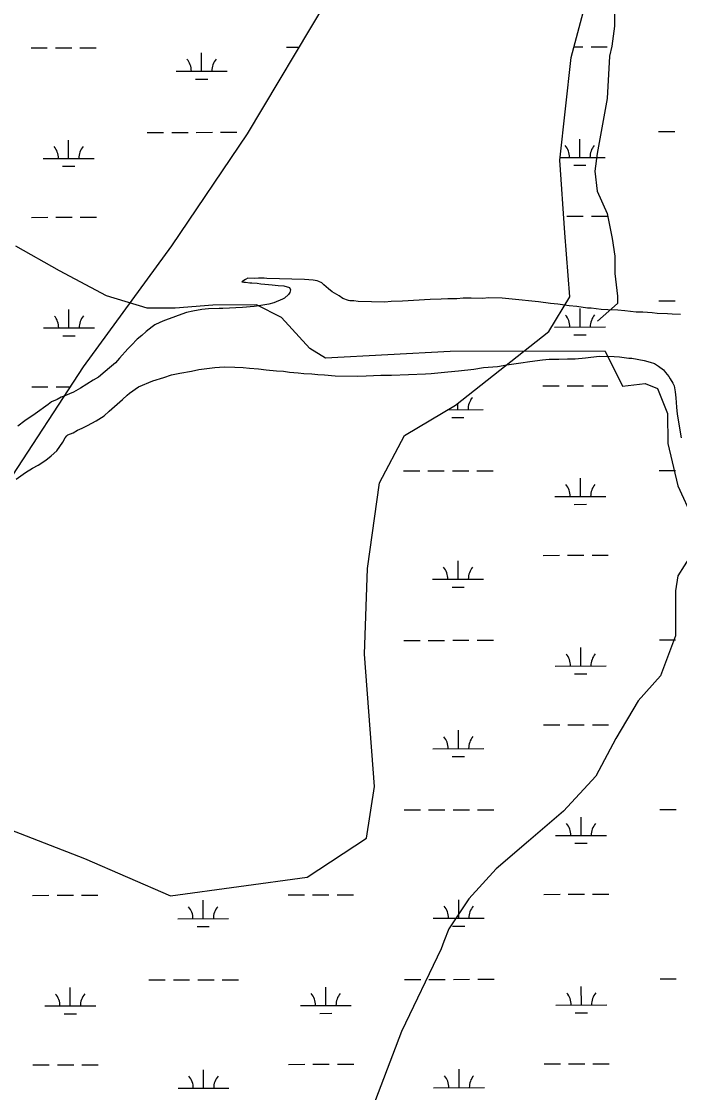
# Model space of a CAD drawing. Extents: x 3329332 to 3367211, y 631066 to 656469.
# Drawn here: x 3363079 to 3364372, y 649585 to 651687 of the extents above; entities that cross this region are included whole.
import ezdxf

# ---------------------------------------------------------------- set-up
doc = ezdxf.new("R2010")
doc.units = 0
for name, color, linetype in [('V-SITE-VEGE', 7, 'Continuous'), ('V-TOPO-SHOR', 7, 'Continuous'), ('V-WETL-SWMP', 7, 'Continuous')]:
    doc.layers.add(name, color=color, linetype=linetype)

msp = doc.modelspace()

# ---------------------------------------------------------------- linework, layer by layer
at = {"layer": 'V-SITE-VEGE'}
for p, q in [((3363519.3, 651181.1), (3363512.5, 651176.2)), ((3363523.8, 651183.2), (3363519.3, 651181.1)), ((3363537.3, 651183), (3363523.8, 651183.2)), ((3363545.1, 651183.4), (3363537.3, 651183)), ((3363549.6, 651183.3), (3363545.1, 651183.4)), ((3363556.3, 651183.1), (3363549.6, 651183.3)), ((3363561.3, 651182.5), (3363556.3, 651183.1)), ((3363635.6, 651181), (3363561.3, 651182.5)), ((3363652.3, 651179.5), (3363635.6, 651181)), ((3363660.1, 651178.2), (3363652.3, 651179.5)), ((3363512.5, 651176.2), (3363516.4, 651175.6)), ((3363516.4, 651175.6), (3363519.2, 651175.5)), ((3363519.2, 651175.5), (3363527.6, 651174.2)), ((3363527.6, 651174.2), (3363532, 651174.1)), ((3363532, 651174.1), (3363542.1, 651173.4)), ((3363542.1, 651173.4), (3363549.3, 651172.6)), ((3363549.3, 651172.6), (3363557.1, 651171.4)), ((3363557.1, 651171.4), (3363571.7, 651170.5)), ((3363571.7, 651170.5), (3363583.4, 651169.2)), ((3363583.4, 651169.2), (3363594.5, 651168.4)), ((3363594.5, 651168.4), (3363605.6, 651164.8)), ((3363605.6, 651164.8), (3363607.8, 651160.8)), ((3363607.8, 651160.8), (3363606.6, 651155.3)), ((3363663.4, 651177), (3363660.1, 651178.2)), ((3363669.5, 651174.1), (3363663.4, 651177)), ((3363673.4, 651170.1), (3363669.5, 651174.1)), ((3363682.2, 651162.7), (3363673.4, 651170.1)), ((3363689.9, 651156.9), (3363682.2, 651162.7)), ((3363591.8, 651142.2), (3363574.8, 651134.7)), ((3363595.7, 651144.3), (3363591.8, 651142.2)), ((3363603.7, 651151.4), (3363595.7, 651144.3)), ((3363606.6, 651155.3), (3363603.7, 651151.4)), ((3363703.1, 651148.9), (3363689.9, 651156.9)), ((3363710.8, 651143.7), (3363703.1, 651148.9)), ((3363721.4, 651139.5), (3363710.8, 651143.7)), ((3363724.2, 651138.9), (3363721.4, 651139.5)), ((3363732, 651138.8), (3363724.2, 651138.9)), ((3363740.9, 651137.5), (3363732, 651138.8)), ((3363792.8, 651136.4), (3363740.9, 651137.5)), ((3363805.7, 651137.3), (3363792.8, 651136.4)), ((3363827.5, 651138.5), (3363805.7, 651137.3)), ((3363881.8, 651141.3), (3363827.5, 651138.5)), ((3363903.6, 651142), (3363881.8, 651141.3)), ((3363916.5, 651142.9), (3363903.6, 651142)), ((3363934.4, 651143.1), (3363916.5, 651142.9)), ((3363946.7, 651143.9), (3363934.4, 651143.1)), ((3363962.9, 651144.2), (3363946.7, 651143.9)), ((3363985.3, 651143.7), (3363962.9, 651144.2)), ((3363996.5, 651144.6), (3363985.3, 651143.7)), ((3364023.8, 651144), (3363996.5, 651144.6)), ((3364042.8, 651142), (3364023.8, 651144)), ((3364094.7, 651137), (3364042.8, 651142)), ((3364118.6, 651133.7), (3364094.7, 651137)), ((3363415.8, 651118.9), (3363403.4, 651115.8)), ((3363433.7, 651121.9), (3363415.8, 651118.9)), ((3363446.6, 651123.3), (3363433.7, 651121.9)), ((3363467.9, 651124), (3363446.6, 651123.3)), ((3363475.1, 651123.9), (3363467.9, 651124)), ((3363513.7, 651125.9), (3363475.1, 651123.9)), ((3363536.7, 651127.6), (3363513.7, 651125.9)), ((3363549.6, 651129.6), (3363536.7, 651127.6)), ((3363565.3, 651132.6), (3363549.6, 651129.6)), ((3363574.8, 651134.7), (3363565.3, 651132.6)), ((3364132.6, 651132.3), (3364118.6, 651133.7)), ((3364154.9, 651129.1), (3364132.6, 651132.3)), ((3364169.9, 651127.7), (3364154.9, 651129.1)), ((3364191.1, 651124.4), (3364169.9, 651127.7)), ((3364198.4, 651124.3), (3364191.1, 651124.4)), ((3364217.9, 651122.2), (3364198.4, 651124.3)), ((3364231.3, 651121.4), (3364217.9, 651122.2)), ((3364250.8, 651120.4), (3364231.3, 651121.4)), ((3364264.2, 651119), (3364250.8, 651120.4)), ((3364286.5, 651116.9), (3364264.2, 651119)), ((3364299.4, 651116.7), (3364286.5, 651116.9)), ((3364318.3, 651115.1), (3364299.4, 651116.7)), ((3363351.1, 651096.7), (3363341.5, 651091.9)), ((3363360.6, 651100.5), (3363351.1, 651096.7)), ((3363376.4, 651106.3), (3363360.6, 651100.5)), ((3363387.1, 651110), (3363376.4, 651106.3)), ((3363403.4, 651115.8), (3363387.1, 651110)), ((3364327.8, 651113.8), (3364318.3, 651115.1)), ((3364347.9, 651113.4), (3364327.8, 651113.8)), ((3364357.4, 651112.7), (3364347.9, 651113.4)), ((3364373.6, 651112.4), (3364357.4, 651112.7)), ((3363324.4, 651078.8), (3363315.9, 651071.2)), ((3363335.8, 651088.1), (3363324.4, 651078.8)), ((3363341.5, 651091.9), (3363335.8, 651088.1)), ((3363306.8, 651063.5), (3363295.4, 651052)), ((3363315.9, 651071.2), (3363306.8, 651063.5)), ((3363288.5, 651044.9), (3363271.9, 651026.3)), ((3363295.4, 651052), (3363288.5, 651044.9)), ((3363263.9, 651017.5), (3363252, 651007.1)), ((3363271.9, 651026.3), (3363263.9, 651017.5)), ((3364014.4, 651010.1), (3364032.9, 651013.1)), ((3364032.9, 651013.1), (3364060.4, 651017)), ((3364060.4, 651017), (3364077.8, 651020)), ((3364077.8, 651020), (3364102.4, 651022.8)), ((3364102.4, 651022.8), (3364115.9, 651024.2)), ((3364115.9, 651024.2), (3364119.2, 651024.7)), ((3364119.2, 651024.7), (3364134.9, 651024.4)), ((3364134.9, 651024.4), (3364151.6, 651025.2)), ((3364151.6, 651025.2), (3364166.7, 651025.4)), ((3364166.7, 651025.4), (3364186.9, 651027.3)), ((3364186.9, 651027.3), (3364213.8, 651030.1)), ((3364213.8, 651030.1), (3364243.4, 651029.5)), ((3364243.4, 651029.5), (3364254, 651028.7)), ((3364254, 651028.7), (3364272.4, 651026.7)), ((3364272.4, 651026.7), (3364278, 651026.5)), ((3364278, 651026.5), (3364302.5, 651022.1)), ((3364302.5, 651022.1), (3364314.2, 651018.5)), ((3364314.2, 651018.5), (3364322.5, 651015.6)), ((3364322.5, 651015.6), (3364330.8, 651010.4)), ((3363244, 651000), (3363230.4, 650989.1)), ((3363252, 651007.1), (3363244, 651000)), ((3363358.9, 650988.7), (3363374.1, 650993.4)), ((3363374.1, 650993.4), (3363390.4, 650997)), ((3363390.4, 650997), (3363413.4, 651001)), ((3363413.4, 651001), (3363428, 651004.1)), ((3363428, 651004.1), (3363459.4, 651007.9)), ((3363459.4, 651007.9), (3363477.3, 651009.2)), ((3363477.3, 651009.2), (3363498.5, 651008.8)), ((3363498.5, 651008.8), (3363514.7, 651007.9)), ((3363514.7, 651007.9), (3363527, 651006.6)), ((3363527, 651006.6), (3363544.8, 651005.6)), ((3363544.8, 651005.6), (3363559.9, 651003.6)), ((3363559.9, 651003.6), (3363580.5, 651001.6)), ((3363580.5, 651001.6), (3363593.9, 651000.7)), ((3363593.9, 651000.7), (3363605.6, 650998.8)), ((3363605.6, 650998.8), (3363622.9, 650997.3)), ((3363622.9, 650997.3), (3363634.1, 650996.6)), ((3363634.1, 650996.6), (3363649.7, 650995.7)), ((3363649.7, 650995.7), (3363661.4, 650994.3)), ((3363661.4, 650994.3), (3363674.3, 650993.5)), ((3363674.3, 650993.5), (3363695.5, 650992)), ((3363695.5, 650992), (3363739, 650991.1)), ((3363739, 650991.1), (3363756.4, 650991.8)), ((3363756.4, 650991.8), (3363785.5, 650992.9)), ((3363785.5, 650992.9), (3363806.1, 650993.1)), ((3363806.1, 650993.1), (3363839.7, 650994.1)), ((3363839.7, 650994.1), (3363872.7, 650995.6)), ((3363872.7, 650995.6), (3363883.9, 650996.5)), ((3363883.9, 650996.5), (3363916.9, 650999.8)), ((3363916.9, 650999.8), (3363937.7, 651001.6)), ((3363937.7, 651001.6), (3363967.9, 651004.9)), ((3363967.9, 651004.9), (3363987, 651007.8)), ((3363987, 651007.8), (3364014.4, 651010.1)), ((3364330.8, 651010.4), (3364340.1, 651003.5)), ((3364340.1, 651003.5), (3364344.5, 650998.4)), ((3364344.5, 650998.4), (3364350.5, 650990.4)), ((3364350.5, 650990.4), (3364353.7, 650985.9)), ((3363220.2, 650983.1), (3363195.3, 650967.4)), ((3363230.4, 650989.1), (3363220.2, 650983.1)), ((3363291.8, 650957.7), (3363309.4, 650970.2)), ((3363309.4, 650970.2), (3363337.6, 650981.9)), ((3363337.6, 650981.9), (3363358.9, 650988.7)), ((3364353.7, 650985.9), (3364358.6, 650977.4)), ((3364358.6, 650977.4), (3364361.3, 650971.8)), ((3364361.3, 650971.8), (3364363.3, 650960)), ((3363157.5, 650949.8), (3363149.6, 650945.5)), ((3363164.8, 650952.4), (3363157.5, 650949.8)), ((3363173.8, 650956.1), (3363164.8, 650952.4)), ((3363181.7, 650959.9), (3363173.8, 650956.1)), ((3363195.3, 650967.4), (3363181.7, 650959.9)), ((3363277.6, 650945.1), (3363287.2, 650953.8)), ((3363287.2, 650953.8), (3363291.8, 650957.7)), ((3364363.3, 650960), (3364364.7, 650948.8)), ((3364364.7, 650948.8), (3364366, 650930.3)), ((3363132.1, 650935.7), (3363106.5, 650917.3)), ((3363138.3, 650940.7), (3363132.1, 650935.7)), ((3363149.6, 650945.5), (3363138.3, 650940.7)), ((3363251.4, 650922.2), (3363262.2, 650931.4)), ((3363262.2, 650931.4), (3363277.6, 650945.1)), ((3364366, 650930.3), (3364367.4, 650916.3)), ((3363106.5, 650917.3), (3363086.1, 650903.7)), ((3363225.9, 650903.1), (3363241.7, 650913.4)), ((3363241.7, 650913.4), (3363251.4, 650922.2)), ((3364367.4, 650916.3), (3364374.9, 650869.8)), ((3363086.1, 650903.7), (3363072.5, 650892.8)), ((3363181.2, 650880), (3363189.7, 650884.8)), ((3363189.7, 650884.8), (3363198.8, 650889.1)), ((3363198.8, 650889.1), (3363208.9, 650894.5)), ((3363208.9, 650894.5), (3363225.9, 650903.1)), ((3363160.7, 650861.4), (3363165.4, 650870.2)), ((3363165.4, 650870.2), (3363168.3, 650874.1)), ((3363168.3, 650874.1), (3363170.5, 650875.7)), ((3363170.5, 650875.7), (3363181.2, 650880)), ((3363137.8, 650834.5), (3363148.7, 650844.3)), ((3363148.7, 650844.3), (3363160.7, 650861.4)), ((3363112.3, 650816.5), (3363127.6, 650826.3)), ((3363127.6, 650826.3), (3363137.8, 650834.5)), ((3363069.3, 650788.9), (3363087.4, 650802)), ((3363087.4, 650802), (3363101, 650810.6)), ((3363101, 650810.6), (3363112.3, 650816.5))]:
    msp.add_line(p, q, dxfattribs=at)
at = {"layer": 'V-TOPO-SHOR'}
for points in [[(3364243.9, 651707.6), (3364244, 651678.1), (3364239.1, 651638.9), (3364234.3, 651619.2), (3364229.5, 651535.8), (3364210.1, 651427.9), (3364205.3, 651393.5), (3364210.2, 651354.3), (3364229.9, 651310.1), (3364239.8, 651261.1), (3364244.8, 651226.8), (3364244.9, 651192.4), (3364249.9, 651148.3), (3364249.9, 651133.6), (3364210.7, 651099.1)], [(3364225.5, 651040.3), (3363921.6, 651039.4), (3363676.2, 651026.7), (3363645.5, 651045.1), (3363590.2, 651106.3), (3363541, 651130.8), (3363455.1, 651130.6), (3363381.5, 651124.3), (3363326.3, 651124.2), (3363246.5, 651148.6), (3363154.4, 651197.5), (3363068.4, 651246.5)], [(3364225.5, 651040.3), (3364260, 650971.7), (3364304.2, 650976.7), (3364328.7, 650966.9), (3364348.4, 650917.9), (3364348.5, 650859), (3364368.3, 650775.6), (3364397.9, 650711.9)], [(3364393.1, 650638.3), (3364368.7, 650599), (3364363.8, 650569.6), (3364363.9, 650515.6), (3364364, 650481.3), (3364334.7, 650402.7), (3364290.6, 650353.6), (3364246.6, 650279.9), (3364207.5, 650206.2), (3364143.9, 650137.4), (3364075.3, 650078.4), (3364011.6, 650024.3), (3363957.7, 649965.3), (3363918.6, 649906.4), (3363908.8, 649881.8), (3363904, 649867.1), (3363825.8, 649705.1), (3363762.3, 649538.1), (3363757.5, 649459.6), (3363752.7, 649420.4), (3363772.4, 649395.9), (3363864.5, 649355.8)]]:
    msp.add_lwpolyline(points, dxfattribs=at)
at = {"layer": 'V-WETL-SWMP'}
for p, q in [((3364159.3, 651616.6), (3364199.5, 651768.1)), ((3363679.2, 651728.6), (3363522.7, 651466.6)), ((3363098.2, 651635.5), (3363130.2, 651635.6)), ((3363146.2, 651635.6), (3363178.2, 651635.7)), ((3363194.2, 651635.7), (3363226.2, 651635.8)), ((3363433.2, 651589.7), (3363433.1, 651625.7)), ((3363600.1, 651636.5), (3363624.2, 651636.5)), ((3364164.8, 651637.5), (3364182, 651637.6)), ((3364198, 651637.6), (3364230, 651637.7)), ((3364136.4, 651414.9), (3364159.3, 651616.6)), ((3363383.2, 651589.6), (3363483.2, 651589.8)), ((3363421.2, 651574.3), (3363445.2, 651574.3)), ((3363172, 651418.4), (3363172, 651454.4)), ((3363326.5, 651469.4), (3363358.5, 651469.5)), ((3363522.7, 651466.6), (3363374, 651246.7)), ((3363374.5, 651469.5), (3363406.5, 651469.6)), ((3363422.5, 651469.6), (3363454.5, 651469.7)), ((3363470.5, 651469.7), (3363502.5, 651469.8)), ((3364175.9, 651420.3), (3364175.8, 651456.3)), ((3364330.4, 651471.3), (3364362.4, 651471.4)), ((3363122, 651418.3), (3363222, 651418.5)), ((3364146.4, 651272.4), (3364136.4, 651414.9)), ((3364137, 651420.2), (3364225.9, 651420.4)), ((3363160.1, 651403), (3363184.1, 651403)), ((3364163.9, 651404.9), (3364187.9, 651404.9)), ((3363098.9, 651302.8), (3363130.9, 651302.9)), ((3363146.9, 651302.9), (3363178.9, 651303)), ((3363194.9, 651303), (3363226.9, 651303.1)), ((3364150.7, 651304.8), (3364182.7, 651304.9)), ((3364198.7, 651304.9), (3364230.7, 651305)), ((3364156.3, 651146.6), (3364146.4, 651272.4)), ((3363374, 651246.7), (3363200.4, 651009.7)), ((3364115.1, 651079), (3364156.3, 651146.6)), ((3364331, 651138.7), (3364363, 651138.7)), ((3363172.7, 651085.7), (3363172.6, 651121.7)), ((3364176.5, 651087.6), (3364176.4, 651123.6)), ((3363122.7, 651085.6), (3363222.7, 651085.8)), ((3363932, 650934.2), (3364115.1, 651079)), ((3364126.5, 651087.5), (3364226.5, 651087.7)), ((3363160.7, 651070.3), (3363184.7, 651070.3)), ((3364164.5, 651072.2), (3364188.5, 651072.2)), ((3363200.4, 651009.7), (3363051.8, 650781.4)), ((3363099.5, 650970.2), (3363131.5, 650970.2)), ((3363147.5, 650970.3), (3363174.7, 650970.3)), ((3364103.3, 650972.1), (3364135.3, 650972.1)), ((3364151.3, 650972.2), (3364183.3, 650972.2)), ((3364199.3, 650972.2), (3364231.3, 650972.3)), ((3363831.9, 650874.3), (3363932, 650934.2)), ((3363936.3, 650925.3), (3363936.3, 650937.7)), ((3363917, 650925.3), (3363986.3, 650925.4)), ((3363924.3, 650909.9), (3363948.3, 650909.9)), ((3363782.5, 650781.5), (3363831.9, 650874.3)), ((3363829.7, 650805), (3363861.7, 650805.1)), ((3363877.7, 650805.1), (3363909.7, 650805.2)), ((3363925.7, 650805.2), (3363957.7, 650805.3)), ((3363973.7, 650805.3), (3364005.7, 650805.4)), ((3364331.6, 650806), (3364363.6, 650806.1)), ((3363759.3, 650613.3), (3363782.5, 650781.5)), ((3364177.1, 650755), (3364177, 650791)), ((3364127.1, 650754.9), (3364227.1, 650755.1)), ((3364165.1, 650739.5), (3364189.1, 650739.6)), ((3364103.9, 650639.4), (3364135.9, 650639.5)), ((3364151.9, 650639.5), (3364183.9, 650639.5)), ((3364199.9, 650639.6), (3364231.9, 650639.6)), ((3363752.8, 650445.4), (3363759.3, 650613.3)), ((3363936.9, 650592.6), (3363936.9, 650628.6)), ((3363886.9, 650592.6), (3363986.9, 650592.7)), ((3363925, 650577.2), (3363949, 650577.2)), ((3363830.3, 650472.4), (3363862.3, 650472.4)), ((3363878.3, 650472.5), (3363910.3, 650472.5)), ((3363926.3, 650472.6), (3363958.3, 650472.6)), ((3363974.3, 650472.6), (3364006.3, 650472.7)), ((3364332.2, 650473.3), (3364364.2, 650473.4)), ((3363772.6, 650185.5), (3363752.8, 650445.4)), ((3364177.7, 650422.3), (3364177.7, 650458.3)), ((3364127.7, 650422.2), (3364227.7, 650422.4)), ((3364165.8, 650406.8), (3364189.8, 650406.9)), ((3364104.6, 650306.7), (3364136.6, 650306.8)), ((3364152.6, 650306.8), (3364184.6, 650306.9)), ((3364200.6, 650306.9), (3364232.6, 650307)), ((3363937.6, 650260), (3363937.5, 650296)), ((3363887.6, 650259.9), (3363987.6, 650260.1)), ((3363925.6, 650244.5), (3363949.6, 650244.6)), ((3363757, 650084.6), (3363772.6, 650185.5)), ((3362950, 650142.4), (3363203.1, 650044.7)), ((3363831, 650139.7), (3363863, 650139.8)), ((3363879, 650139.8), (3363911, 650139.8)), ((3363927, 650139.9), (3363959, 650139.9)), ((3363975, 650140), (3364007, 650140)), ((3364332.9, 650140.6), (3364364.9, 650140.7)), ((3364178.4, 650089.6), (3364178.3, 650125.6)), ((3364128.4, 650089.5), (3364228.4, 650089.7)), ((3363640.3, 650007.8), (3363757, 650084.6)), ((3364166.4, 650074.2), (3364190.4, 650074.2)), ((3363203.1, 650044.7), (3363372, 649971.1)), ((3363372, 649971.1), (3363640.3, 650007.8)), ((3363101.4, 649972.1), (3363133.4, 649972.2)), ((3363149.4, 649972.2), (3363181.4, 649972.3)), ((3363197.4, 649972.3), (3363229.4, 649972.4)), ((3363436.3, 649926.3), (3363436.2, 649962.3)), ((3363603.3, 649973.1), (3363635.3, 649973.2)), ((3363651.3, 649973.2), (3363683.3, 649973.2)), ((3363699.3, 649973.3), (3363731.3, 649973.3)), ((3363938.2, 649927.3), (3363938.1, 649963.3)), ((3364105.2, 649974), (3364137.2, 649974.1)), ((3364153.2, 649974.1), (3364185.2, 649974.2)), ((3364201.2, 649974.2), (3364233.2, 649974.3)), ((3363386.3, 649926.3), (3363486.3, 649926.4)), ((3363888.2, 649927.2), (3363988.2, 649927.4)), ((3363424.3, 649910.9), (3363448.3, 649910.9)), ((3363926.2, 649911.8), (3363950.2, 649911.9)), ((3363329.7, 649806.1), (3363361.7, 649806.1)), ((3363377.7, 649806.2), (3363409.7, 649806.2)), ((3363425.7, 649806.3), (3363457.7, 649806.3)), ((3363473.7, 649806.3), (3363505.7, 649806.4)), ((3363677.1, 649756), (3363677, 649792)), ((3363831.6, 649807), (3363863.6, 649807.1)), ((3363879.6, 649807.1), (3363911.6, 649807.2)), ((3363927.6, 649807.2), (3363959.6, 649807.3)), ((3363975.6, 649807.3), (3364007.6, 649807.4)), ((3364179, 649756.9), (3364178.9, 649792.9)), ((3364333.5, 649808), (3364365.5, 649808)), ((3363175.2, 649755), (3363175.1, 649791)), ((3363125.2, 649754.9), (3363225.2, 649755.1)), ((3363627.1, 649755.9), (3363727.1, 649756.1)), ((3364129, 649756.8), (3364229, 649757)), ((3363163.2, 649739.6), (3363187.2, 649739.6)), ((3363665.1, 649740.5), (3363689.1, 649740.6)), ((3364167, 649741.5), (3364191, 649741.5)), ((3363102, 649639.5), (3363134, 649639.5)), ((3363150, 649639.6), (3363182, 649639.6)), ((3363198, 649639.7), (3363230, 649639.7)), ((3363436.9, 649593.7), (3363436.9, 649629.7)), ((3363603.9, 649640.4), (3363635.9, 649640.5)), ((3363651.9, 649640.5), (3363683.9, 649640.6)), ((3363699.9, 649640.6), (3363731.9, 649640.7)), ((3363938.8, 649594.6), (3363938.8, 649630.6)), ((3364105.8, 649641.4), (3364137.8, 649641.4)), ((3364153.8, 649641.5), (3364185.8, 649641.5)), ((3364201.8, 649641.5), (3364233.8, 649641.6)), ((3363386.9, 649593.6), (3363486.9, 649593.8)), ((3363888.8, 649594.5), (3363988.8, 649594.7))]:
    msp.add_line(p, q, dxfattribs=at)
for centre, start, end in [((3363377.9, 651590.1), 359.3365, 40.8801), ((3363488.4, 651590.3), 139.3365, 180.8801), ((3363116.8, 651418.8), 359.3365, 40.8801), ((3363227.3, 651419), 139.3365, 180.8801), ((3364120.6, 651420.7), 359.3365, 40.8801), ((3364231.1, 651420.9), 139.3365, 180.8801), ((3363117.4, 651086.1), 359.3365, 40.8801), ((3363227.9, 651086.3), 139.3365, 180.8801), ((3364121.2, 651088), 359.3365, 40.8801), ((3364231.7, 651088.2), 139.3365, 180.8801), ((3363991.6, 650925.9), 139.3365, 180.8801), ((3364121.9, 650755.3), 359.3365, 40.8801), ((3364232.4, 650755.5), 139.3365, 180.8801), ((3363881.7, 650593), 359.3365, 40.8801), ((3363992.2, 650593.2), 139.3365, 180.8801), ((3364122.5, 650422.7), 359.3365, 40.8801), ((3364233, 650422.9), 139.3365, 180.8801), ((3363882.3, 650260.3), 359.3365, 40.8801), ((3363992.8, 650260.6), 139.3365, 180.8801), ((3364123.1, 650090), 359.3365, 40.8801), ((3364233.6, 650090.2), 139.3365, 180.8801), ((3363381.1, 649926.7), 359.3365, 40.8801), ((3363491.5, 649926.9), 139.3365, 180.8801), ((3363883, 649927.7), 359.3365, 40.8801), ((3363993.4, 649927.9), 139.3365, 180.8801), ((3363119.9, 649755.4), 359.3365, 40.8801), ((3363230.4, 649755.6), 139.3365, 180.8801), ((3363621.8, 649756.4), 359.3365, 40.8801), ((3363732.3, 649756.6), 139.3365, 180.8801), ((3364123.8, 649757.3), 359.3365, 40.8801), ((3364234.2, 649757.5), 139.3365, 180.8801), ((3363381.7, 649594), 359.3365, 40.8801), ((3363492.2, 649594.3), 139.3365, 180.8801), ((3363883.6, 649595), 359.3365, 40.8801), ((3363994.1, 649595.2), 139.3365, 180.8801)]:
    msp.add_arc(centre, 35.2, start, end, dxfattribs=at)

doc.saveas('drawing.dxf')
